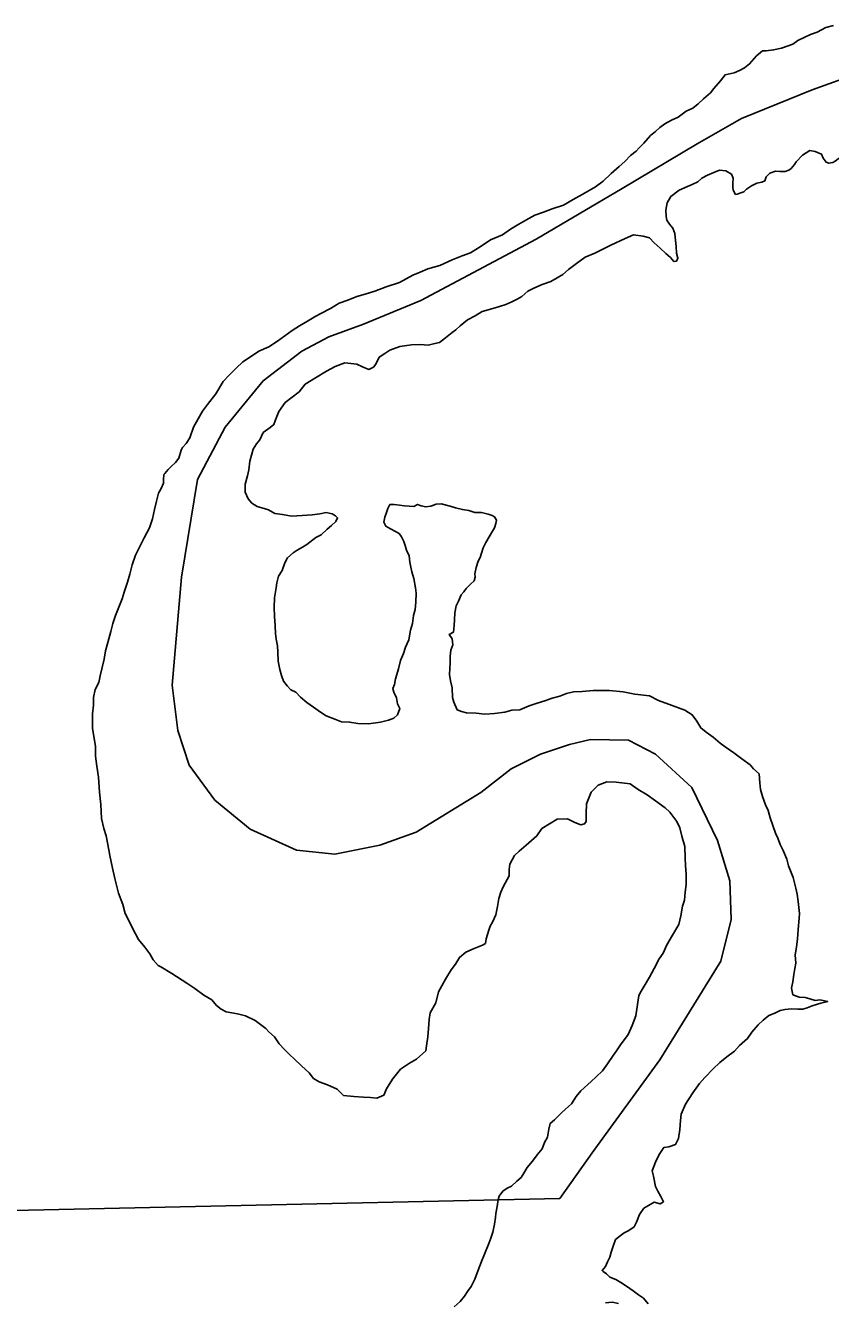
# Model space of a CAD drawing. Extents: x -939622 to -934245, y 1383184 to 1385301.
# Drawn here: x -936271.46 to -936263.06, y 1385033.9 to 1385047.22 of the extents above; entities that cross this region are included whole.
import ezdxf

# ---------------------------------------------------------------- set-up
doc = ezdxf.new("R2010")
doc.units = 0
doc.layers.add('2', color=7, linetype='Continuous')
doc.layers.add('9', color=7, linetype='Continuous')

msp = doc.modelspace()

# ---------------------------------------------------------------- linework, layer by layer
at = {"layer": '2'}
for points in [[(-936262.85, 1385046.696), (-936263.247, 1385046.552), (-936263.984, 1385046.255), (-936264.45, 1385045.99), (-936265.233, 1385045.524), (-936266.13, 1385044.995), (-936267.335, 1385044.353), (-936267.934, 1385044.107), (-936268.295, 1385043.975), (-936268.576, 1385043.825), (-936268.981, 1385043.517), (-936269.377, 1385043.033), (-936269.667, 1385042.487), (-936269.834, 1385041.466), (-936269.931, 1385040.34), (-936269.87, 1385039.866), (-936269.754, 1385039.503), (-936269.486, 1385039.14), (-936269.116, 1385038.836), (-936268.631, 1385038.618), (-936268.232, 1385038.575), (-936267.761, 1385038.669), (-936267.384, 1385038.807), (-936266.709, 1385039.22), (-936266.39, 1385039.467), (-936266.086, 1385039.619), (-936265.781, 1385039.721), (-936265.564, 1385039.771), (-936265.165, 1385039.764), (-936264.882, 1385039.619), (-936264.505, 1385039.271), (-936264.237, 1385038.72), (-936264.107, 1385038.299), (-936264.092, 1385037.893), (-936264.201, 1385037.458), (-936264.839, 1385036.428), (-936265.545, 1385035.46), (-936265.881, 1385034.981)], [(-936310.314, 1385035.578), (-936303.393, 1385035.472), (-936295.39, 1385035.365), (-936287.477, 1385035.3), (-936279.633, 1385035.118), (-936271.749, 1385034.854), (-936265.881, 1385034.981)]]:
    msp.add_lwpolyline(points, dxfattribs=at)
at = {"layer": '9'}
for points in [[(-936263.026, 1385047.224), (-936263.104, 1385047.202), (-936263.194, 1385047.156), (-936263.266, 1385047.129), (-936263.325, 1385047.101), (-936263.397, 1385047.068), (-936263.451, 1385047.028), (-936263.499, 1385047.013), (-936263.568, 1385046.986), (-936263.651, 1385046.97), (-936263.729, 1385046.96), (-936263.765, 1385046.96), (-936263.828, 1385046.906), (-936263.902, 1385046.824), (-936263.953, 1385046.782), (-936264.007, 1385046.754), (-936264.064, 1385046.73), (-936264.124, 1385046.717), (-936264.157, 1385046.711), (-936264.204, 1385046.645), (-936264.273, 1385046.566), (-936264.311, 1385046.521), (-936264.383, 1385046.46), (-936264.437, 1385046.406), (-936264.493, 1385046.363), (-936264.562, 1385046.33), (-936264.646, 1385046.269), (-936264.717, 1385046.235), (-936264.786, 1385046.199), (-936264.837, 1385046.159), (-936264.885, 1385046.117), (-936264.935, 1385046.075), (-936265.007, 1385045.996), (-936265.054, 1385045.947), (-936265.087, 1385045.911), (-936265.144, 1385045.866), (-936265.204, 1385045.805), (-936265.263, 1385045.751), (-936265.347, 1385045.678), (-936265.43, 1385045.599), (-936265.511, 1385045.542), (-936265.576, 1385045.502), (-936265.648, 1385045.46), (-936265.744, 1385045.408), (-936265.845, 1385045.35), (-936265.962, 1385045.31), (-936266.052, 1385045.276), (-936266.142, 1385045.243), (-936266.237, 1385045.191), (-936266.309, 1385045.151), (-936266.396, 1385045.097), (-936266.482, 1385045.039), (-936266.605, 1385044.987), (-936266.703, 1385044.92), (-936266.814, 1385044.853), (-936266.901, 1385044.82), (-936267.008, 1385044.78), (-936267.134, 1385044.719), (-936267.26, 1385044.685), (-936267.34, 1385044.651), (-936267.418, 1385044.618), (-936267.556, 1385044.542), (-936267.696, 1385044.496), (-936267.813, 1385044.45), (-936267.915, 1385044.419), (-936268.001, 1385044.397), (-936268.097, 1385044.358), (-936268.187, 1385044.327), (-936268.276, 1385044.272), (-936268.378, 1385044.217), (-936268.429, 1385044.19), (-936268.516, 1385044.138), (-936268.599, 1385044.09), (-936268.677, 1385044.041), (-936268.754, 1385043.986), (-936268.832, 1385043.929), (-936268.922, 1385043.871), (-936269.026, 1385043.825), (-936269.08, 1385043.786), (-936269.191, 1385043.713), (-936269.262, 1385043.649), (-936269.331, 1385043.58), (-936269.396, 1385043.51), (-936269.473, 1385043.38), (-936269.56, 1385043.269), (-936269.613, 1385043.199), (-936269.658, 1385043.118), (-936269.708, 1385043.033), (-936269.746, 1385042.922)], [(-936262.709, 1385045.966), (-936262.749, 1385045.955), (-936262.827, 1385045.921), (-936262.916, 1385045.872), (-936262.976, 1385045.833), (-936263.006, 1385045.809), (-936263.033, 1385045.796), (-936263.075, 1385045.787), (-936263.102, 1385045.799), (-936263.132, 1385045.838), (-936263.15, 1385045.88), (-936263.216, 1385045.909), (-936263.273, 1385045.921), (-936263.348, 1385045.872), (-936263.414, 1385045.803), (-936263.431, 1385045.772), (-936263.467, 1385045.733), (-936263.491, 1385045.715), (-936263.53, 1385045.7)], [(-936263.53, 1385045.7), (-936263.587, 1385045.702), (-936263.629, 1385045.705), (-936263.689, 1385045.684), (-936263.727, 1385045.644), (-936263.742, 1385045.602), (-936263.775, 1385045.59), (-936263.826, 1385045.577), (-936263.883, 1385045.55), (-936263.934, 1385045.517), (-936263.96, 1385045.489), (-936263.993, 1385045.477), (-936264.032, 1385045.465), (-936264.047, 1385045.462), (-936264.074, 1385045.507), (-936264.075, 1385045.537), (-936264.075, 1385045.576), (-936264.072, 1385045.63), (-936264.09, 1385045.672), (-936264.151, 1385045.707), (-936264.217, 1385045.713), (-936264.276, 1385045.691), (-936264.339, 1385045.661), (-936264.399, 1385045.631), (-936264.441, 1385045.594), (-936264.501, 1385045.564), (-936264.548, 1385045.545), (-936264.635, 1385045.506), (-936264.722, 1385045.439), (-936264.763, 1385045.373), (-936264.775, 1385045.297), (-936264.771, 1385045.231), (-936264.765, 1385045.192), (-936264.738, 1385045.15), (-936264.702, 1385045.109), (-936264.683, 1385045.055), (-936264.674, 1385044.982), (-936264.668, 1385044.919), (-936264.664, 1385044.847), (-936264.649, 1385044.796), (-936264.664, 1385044.766), (-936264.691, 1385044.76), (-936264.727, 1385044.802), (-936264.775, 1385044.844), (-936264.835, 1385044.9), (-936264.896, 1385044.957), (-936264.947, 1385045.008), (-936265.013, 1385045.025), (-936265.112, 1385045.04), (-936265.199, 1385045), (-936265.351, 1385044.933), (-936265.516, 1385044.847), (-936265.617, 1385044.805), (-936265.71, 1385044.741), (-936265.793, 1385044.677), (-936265.85, 1385044.626), (-936265.91, 1385044.592), (-936265.976, 1385044.553), (-936266.068, 1385044.522), (-936266.155, 1385044.482), (-936266.215, 1385044.452), (-936266.28, 1385044.397), (-936266.328, 1385044.367), (-936266.382, 1385044.34), (-936266.448, 1385044.312), (-936266.511, 1385044.291), (-936266.582, 1385044.272), (-936266.693, 1385044.238), (-936266.768, 1385044.193), (-936266.846, 1385044.153), (-936266.923, 1385044.089), (-936266.968, 1385044.047), (-936267.007, 1385044.02), (-936267.075, 1385043.965), (-936267.138, 1385043.917), (-936267.186, 1385043.904), (-936267.258, 1385043.889), (-936267.342, 1385043.894), (-936267.432, 1385043.89), (-936267.552, 1385043.875), (-936267.656, 1385043.835), (-936267.71, 1385043.801), (-936267.77, 1385043.762), (-936267.802, 1385043.69), (-936267.829, 1385043.659), (-936267.877, 1385043.635), (-936267.943, 1385043.662), (-936268.003, 1385043.688), (-936268.129, 1385043.702), (-936268.228, 1385043.666), (-936268.318, 1385043.617), (-936268.434, 1385043.547), (-936268.542, 1385043.48), (-936268.604, 1385043.401), (-936268.676, 1385043.347), (-936268.75, 1385043.289), (-936268.816, 1385043.196), (-936268.851, 1385043.108), (-936268.869, 1385043.06), (-936268.908, 1385043.027), (-936268.979, 1385042.975)], [(-936269.746, 1385042.922), (-936269.785, 1385042.861), (-936269.821, 1385042.819), (-936269.836, 1385042.792)], [(-936268.979, 1385042.975), (-936269.015, 1385042.9), (-936269.051, 1385042.857), (-936269.086, 1385042.803)], [(-936269.836, 1385042.792), (-936269.862, 1385042.708), (-936269.895, 1385042.665), (-936269.94, 1385042.623), (-936269.972, 1385042.59), (-936270.008, 1385042.547), (-936270.017, 1385042.538), (-936270.02, 1385042.484), (-936270.019, 1385042.448), (-936270.046, 1385042.391), (-936270.073, 1385042.342), (-936270.093, 1385042.261), (-936270.114, 1385042.174), (-936270.137, 1385042.075), (-936270.167, 1385041.981), (-936270.223, 1385041.876), (-936270.279, 1385041.767), (-936270.312, 1385041.695), (-936270.347, 1385041.595), (-936270.371, 1385041.499), (-936270.397, 1385041.415), (-936270.432, 1385041.309), (-936270.453, 1385041.24), (-936270.488, 1385041.153), (-936270.521, 1385041.068), (-936270.55, 1385040.984), (-936270.571, 1385040.9), (-936270.603, 1385040.785), (-936270.627, 1385040.698), (-936270.641, 1385040.611), (-936270.662, 1385040.523), (-936270.682, 1385040.436), (-936270.697, 1385040.367), (-936270.735, 1385040.294), (-936270.75, 1385040.21), (-936270.752, 1385040.132), (-936270.761, 1385040.039), (-936270.763, 1385039.964), (-936270.763, 1385039.888), (-936270.744, 1385039.786), (-936270.732, 1385039.699), (-936270.731, 1385039.597), (-936270.718, 1385039.495), (-936270.7, 1385039.381), (-936270.69, 1385039.222), (-936270.674, 1385039.093), (-936270.667, 1385038.949), (-936270.645, 1385038.844), (-936270.618, 1385038.766), (-936270.593, 1385038.622), (-936270.581, 1385038.562), (-936270.553, 1385038.429), (-936270.528, 1385038.321), (-936270.491, 1385038.168), (-936270.446, 1385038.052), (-936270.421, 1385037.956), (-936270.391, 1385037.899), (-936270.345, 1385037.803), (-936270.282, 1385037.686), (-936270.215, 1385037.605), (-936270.164, 1385037.537), (-936270.13, 1385037.474), (-936270.076, 1385037.414), (-936270.049, 1385037.399), (-936269.932, 1385037.331), (-936269.778, 1385037.23), (-936269.694, 1385037.173), (-936269.601, 1385037.105), (-936269.516, 1385037.057), (-936269.468, 1385036.998), (-936269.417, 1385036.959), (-936269.366, 1385036.932), (-936269.249, 1385036.909), (-936269.165, 1385036.889), (-936269.065, 1385036.841), (-936269.008, 1385036.799), (-936268.951, 1385036.758), (-936268.921, 1385036.722), (-936268.863, 1385036.668), (-936268.812, 1385036.597), (-936268.758, 1385036.537), (-936268.7, 1385036.48), (-936268.658, 1385036.441), (-936268.58, 1385036.367), (-936268.501, 1385036.295), (-936268.456, 1385036.235), (-936268.396, 1385036.2), (-936268.309, 1385036.17), (-936268.206, 1385036.123), (-936268.14, 1385036.057), (-936268.032, 1385036.046), (-936267.933, 1385036.041), (-936267.858, 1385036.038), (-936267.792, 1385036.03), (-936267.72, 1385036.06), (-936267.691, 1385036.127), (-936267.631, 1385036.226), (-936267.545, 1385036.332), (-936267.453, 1385036.396), (-936267.378, 1385036.435), (-936267.282, 1385036.523)], [(-936269.086, 1385042.803), (-936269.118, 1385042.677), (-936269.13, 1385042.586), (-936269.144, 1385042.523), (-936269.168, 1385042.439), (-936269.167, 1385042.355), (-936269.137, 1385042.286), (-936269.098, 1385042.238), (-936269.044, 1385042.205), (-936268.993, 1385042.191), (-936268.926, 1385042.17), (-936268.857, 1385042.132), (-936268.779, 1385042.12), (-936268.683, 1385042.103), (-936268.572, 1385042.109), (-936268.47, 1385042.119), (-936268.39, 1385042.129), (-936268.321, 1385042.141), (-936268.261, 1385042.127), (-936268.224, 1385042.106), (-936268.203, 1385042.085), (-936268.221, 1385042.049), (-936268.266, 1385042.006), (-936268.311, 1385041.967), (-936268.376, 1385041.91), (-936268.43, 1385041.879), (-936268.523, 1385041.809), (-936268.57, 1385041.779), (-936268.624, 1385041.749), (-936268.666, 1385041.721), (-936268.726, 1385041.67), (-936268.752, 1385041.618), (-936268.782, 1385041.537), (-936268.82, 1385041.477), (-936268.838, 1385041.407), (-936268.844, 1385041.356), (-936268.861, 1385041.251), (-936268.866, 1385041.149), (-936268.863, 1385041.059), (-936268.853, 1385040.96), (-936268.85, 1385040.878), (-936268.843, 1385040.821), (-936268.831, 1385040.749), (-936268.828, 1385040.683), (-936268.824, 1385040.59), (-936268.805, 1385040.503), (-936268.79, 1385040.44), (-936268.766, 1385040.383), (-936268.73, 1385040.332), (-936268.69, 1385040.291), (-936268.639, 1385040.267), (-936268.591, 1385040.216), (-936268.525, 1385040.157), (-936268.455, 1385040.109), (-936268.383, 1385040.058), (-936268.323, 1385040.02), (-936268.23, 1385039.984), (-936268.161, 1385039.958), (-936268.077, 1385039.955), (-936267.99, 1385039.938), (-936267.879, 1385039.936), (-936267.756, 1385039.952), (-936267.672, 1385039.973), (-936267.615, 1385039.995), (-936267.579, 1385040.031), (-936267.553, 1385040.097), (-936267.577, 1385040.145), (-936267.589, 1385040.208), (-936267.614, 1385040.265), (-936267.626, 1385040.304), (-936267.608, 1385040.346), (-936267.597, 1385040.406), (-936267.585, 1385040.452), (-936267.567, 1385040.509), (-936267.547, 1385040.596), (-936267.514, 1385040.671), (-936267.494, 1385040.735), (-936267.458, 1385040.813), (-936267.441, 1385040.912), (-936267.42, 1385040.982), (-936267.409, 1385041.066), (-936267.394, 1385041.129), (-936267.386, 1385041.207), (-936267.383, 1385041.3), (-936267.389, 1385041.357), (-936267.408, 1385041.453), (-936267.426, 1385041.522), (-936267.439, 1385041.57), (-936267.448, 1385041.625), (-936267.457, 1385041.691), (-936267.482, 1385041.747), (-936267.497, 1385041.798), (-936267.512, 1385041.84), (-936267.534, 1385041.888), (-936267.561, 1385041.924), (-936267.6, 1385041.942), (-936267.651, 1385041.972), (-936267.699, 1385041.998), (-936267.72, 1385042.04), (-936267.709, 1385042.094), (-936267.691, 1385042.14)], [(-936267.691, 1385042.14), (-936267.679, 1385042.182), (-936267.656, 1385042.224), (-936267.611, 1385042.224), (-936267.557, 1385042.219), (-936267.503, 1385042.21), (-936267.455, 1385042.207), (-936267.407, 1385042.205), (-936267.368, 1385042.226), (-936267.332, 1385042.211), (-936267.281, 1385042.2), (-936267.23, 1385042.206), (-936267.173, 1385042.23), (-936267.122, 1385042.231), (-936267.029, 1385042.207), (-936266.972, 1385042.19), (-936266.9, 1385042.172), (-936266.831, 1385042.164), (-936266.771, 1385042.14), (-936266.702, 1385042.141), (-936266.63, 1385042.123), (-936266.59, 1385042.111), (-936266.563, 1385042.096), (-936266.545, 1385042.061), (-936266.551, 1385042.027), (-936266.563, 1385041.982), (-936266.586, 1385041.946), (-936266.622, 1385041.886), (-936266.655, 1385041.828), (-936266.684, 1385041.774), (-936266.702, 1385041.717), (-936266.714, 1385041.672), (-936266.735, 1385041.635), (-936266.755, 1385041.569), (-936266.77, 1385041.5), (-936266.767, 1385041.467), (-936266.778, 1385041.428), (-936266.814, 1385041.392), (-936266.859, 1385041.349), (-936266.886, 1385041.313), (-936266.912, 1385041.283), (-936266.939, 1385041.216), (-936266.966, 1385041.168), (-936266.98, 1385041.096), (-936266.983, 1385041.021), (-936266.985, 1385040.961), (-936266.991, 1385040.894), (-936267.039, 1385040.867), (-936267.008, 1385040.822), (-936266.999, 1385040.759), (-936267.02, 1385040.705), (-936267.028, 1385040.642), (-936267.028, 1385040.573), (-936267.031, 1385040.513), (-936267.033, 1385040.452), (-936267.024, 1385040.386), (-936267.008, 1385040.311), (-936267.002, 1385040.212), (-936266.99, 1385040.161), (-936266.956, 1385040.083), (-936266.908, 1385040.066), (-936266.857, 1385040.051), (-936266.755, 1385040.046), (-936266.665, 1385040.037), (-936266.563, 1385040.044), (-936266.455, 1385040.057), (-936266.383, 1385040.078), (-936266.299, 1385040.082), (-936266.204, 1385040.125), (-936266.12, 1385040.152), (-936266.039, 1385040.177), (-936265.961, 1385040.204), (-936265.881, 1385040.226), (-936265.812, 1385040.251), (-936265.74, 1385040.269), (-936265.65, 1385040.273), (-936265.533, 1385040.283), (-936265.365, 1385040.284), (-936265.221, 1385040.27), (-936265.098, 1385040.247), (-936264.948, 1385040.227), (-936264.852, 1385040.179), (-936264.708, 1385040.129), (-936264.578, 1385040.079), (-936264.5, 1385040.031), (-936264.452, 1385039.963), (-936264.412, 1385039.894), (-936264.355, 1385039.849), (-936264.28, 1385039.798), (-936264.208, 1385039.736), (-936264.156, 1385039.697), (-936264.066, 1385039.635), (-936263.982, 1385039.572), (-936263.894, 1385039.507), (-936263.861, 1385039.468), (-936263.801, 1385039.414), (-936263.794, 1385039.321), (-936263.788, 1385039.252), (-936263.767, 1385039.177), (-936263.736, 1385039.09), (-936263.706, 1385039.03)], [(-936267.282, 1385036.523), (-936267.274, 1385036.574), (-936267.262, 1385036.67), (-936267.254, 1385036.758), (-936267.248, 1385036.851), (-936267.237, 1385036.92), (-936267.178, 1385037.026), (-936267.148, 1385037.14), (-936267.116, 1385037.203), (-936267.077, 1385037.27), (-936267.018, 1385037.369), (-936266.973, 1385037.427), (-936266.929, 1385037.499), (-936266.863, 1385037.554), (-936266.776, 1385037.593), (-936266.689, 1385037.627), (-936266.657, 1385037.645), (-936266.651, 1385037.693), (-936266.624, 1385037.781), (-936266.61, 1385037.826), (-936266.586, 1385037.865), (-936266.55, 1385037.944), (-936266.533, 1385038.028), (-936266.518, 1385038.112), (-936266.498, 1385038.181), (-936266.474, 1385038.236), (-936266.433, 1385038.311), (-936266.412, 1385038.35), (-936266.412, 1385038.416), (-936266.404, 1385038.47), (-936266.356, 1385038.561), (-936266.306, 1385038.606), (-936266.234, 1385038.67), (-936266.177, 1385038.718), (-936266.124, 1385038.767), (-936266.07, 1385038.845), (-936265.992, 1385038.891), (-936265.909, 1385038.94), (-936265.801, 1385038.943), (-936265.726, 1385038.908), (-936265.663, 1385038.881), (-936265.624, 1385038.891), (-936265.609, 1385038.918), (-936265.609, 1385038.999), (-936265.604, 1385039.101), (-936265.577, 1385039.17), (-936265.557, 1385039.222), (-936265.482, 1385039.297), (-936265.392, 1385039.331), (-936265.293, 1385039.326), (-936265.149, 1385039.309), (-936265.065, 1385039.252), (-936264.969, 1385039.196), (-936264.882, 1385039.133), (-936264.782, 1385039.059), (-936264.734, 1385039.014), (-936264.661, 1385038.918), (-936264.631, 1385038.852), (-936264.607, 1385038.762), (-936264.579, 1385038.657), (-936264.575, 1385038.534), (-936264.569, 1385038.456), (-936264.565, 1385038.363), (-936264.565, 1385038.261), (-936264.573, 1385038.18), (-936264.582, 1385038.095), (-936264.602, 1385038.032), (-936264.62, 1385037.933), (-936264.64, 1385037.843), (-936264.705, 1385037.731), (-936264.765, 1385037.631), (-936264.803, 1385037.544), (-936264.845, 1385037.484), (-936264.898, 1385037.384), (-936264.945, 1385037.291), (-936265.002, 1385037.2), (-936265.032, 1385037.146), (-936265.058, 1385037.1), (-936265.09, 1385036.887), (-936265.128, 1385036.787), (-936265.17, 1385036.694), (-936265.25, 1385036.585), (-936265.292, 1385036.525), (-936265.327, 1385036.474), (-936265.384, 1385036.386), (-936265.437, 1385036.314), (-936265.503, 1385036.253), (-936265.557, 1385036.205), (-936265.664, 1385036.105), (-936265.712, 1385036.047), (-936265.762, 1385035.969), (-936265.825, 1385035.914), (-936265.866, 1385035.878), (-936265.938, 1385035.805), (-936265.983, 1385035.766), (-936265.997, 1385035.706), (-936266.012, 1385035.624), (-936266.041, 1385035.567), (-936266.068, 1385035.501), (-936266.119, 1385035.437), (-936266.169, 1385035.371)], [(-936263.706, 1385039.03), (-936263.687, 1385038.955), (-936263.629, 1385038.796), (-936263.605, 1385038.742), (-936263.581, 1385038.676), (-936263.55, 1385038.614), (-936263.511, 1385038.524), (-936263.495, 1385038.455), (-936263.447, 1385038.332), (-936263.419, 1385038.221), (-936263.404, 1385038.158), (-936263.394, 1385038.083), (-936263.381, 1385037.957), (-936263.384, 1385037.909), (-936263.395, 1385037.791), (-936263.401, 1385037.692), (-936263.412, 1385037.605), (-936263.424, 1385037.524), (-936263.417, 1385037.439), (-936263.429, 1385037.382), (-936263.441, 1385037.319), (-936263.449, 1385037.244), (-936263.464, 1385037.178), (-936263.448, 1385037.109), (-936263.382, 1385037.085), (-936263.322, 1385037.08), (-936263.271, 1385037.065), (-936263.217, 1385037.047), (-936263.169, 1385037.054), (-936263.085, 1385037.039), (-936263.157, 1385037.021), (-936263.247, 1385036.993), (-936263.301, 1385036.972), (-936263.345, 1385036.959), (-936263.399, 1385036.959), (-936263.468, 1385036.961), (-936263.531, 1385036.955), (-936263.582, 1385036.945), (-936263.636, 1385036.918), (-936263.702, 1385036.891), (-936263.758, 1385036.845), (-936263.812, 1385036.794), (-936263.878, 1385036.718), (-936263.922, 1385036.652), (-936264.006, 1385036.579), (-936264.059, 1385036.521), (-936264.14, 1385036.461), (-936264.212, 1385036.4), (-936264.28, 1385036.334), (-936264.367, 1385036.246), (-936264.423, 1385036.182), (-936264.494, 1385036.086), (-936264.572, 1385035.968), (-936264.616, 1385035.862), (-936264.622, 1385035.796), (-936264.63, 1385035.703), (-936264.645, 1385035.61), (-936264.674, 1385035.547), (-936264.743, 1385035.522), (-936264.797, 1385035.513), (-936264.844, 1385035.44), (-936264.883, 1385035.362), (-936264.918, 1385035.271), (-936264.903, 1385035.217), (-936264.884, 1385035.109), (-936264.86, 1385035.058), (-936264.828, 1385035.004)], [(-936266.169, 1385035.371), (-936266.223, 1385035.307), (-936266.258, 1385035.247), (-936266.285, 1385035.202), (-936266.333, 1385035.162), (-936266.386, 1385035.111), (-936266.434, 1385035.09), (-936266.476, 1385035.059), (-936266.515, 1385035.008), (-936266.525, 1385034.967)], [(-936266.525, 1385034.967), (-936266.529, 1385034.948), (-936266.538, 1385034.899), (-936266.55, 1385034.824), (-936266.555, 1385034.785), (-936266.564, 1385034.716), (-936266.581, 1385034.632), (-936266.602, 1385034.568), (-936266.623, 1385034.514)], [(-936264.828, 1385035.004), (-936264.824, 1385034.996), (-936264.799, 1385034.948), (-936264.835, 1385034.926), (-936264.898, 1385034.944), (-936264.958, 1385034.91), (-936265.006, 1385034.88), (-936265.05, 1385034.814), (-936265.083, 1385034.735), (-936265.107, 1385034.687), (-936265.163, 1385034.648), (-936265.211, 1385034.623), (-936265.253, 1385034.593), (-936265.301, 1385034.553), (-936265.324, 1385034.484), (-936265.345, 1385034.421), (-936265.36, 1385034.37), (-936265.386, 1385034.322), (-936265.407, 1385034.273)], [(-936266.623, 1385034.514), (-936266.669, 1385034.4), (-936266.699, 1385034.325), (-936266.734, 1385034.234), (-936266.769, 1385034.141), (-936266.808, 1385034.065), (-936266.846, 1385034.011), (-936266.879, 1385033.963), (-936266.923, 1385033.908), (-936266.986, 1385033.851)], [(-936265.407, 1385034.273), (-936265.442, 1385034.232), (-936265.43, 1385034.22), (-936265.396, 1385034.196), (-936265.36, 1385034.163), (-936265.297, 1385034.137), (-936265.246, 1385034.107), (-936265.186, 1385034.068), (-936265.116, 1385034.018), (-936265.062, 1385033.976), (-936265.008, 1385033.941), (-936264.959, 1385033.884)], [(-936265.271, 1385033.888), (-936265.337, 1385033.902), (-936265.406, 1385033.893)]]:
    msp.add_lwpolyline(points, dxfattribs=at)

doc.saveas('drawing.dxf')
